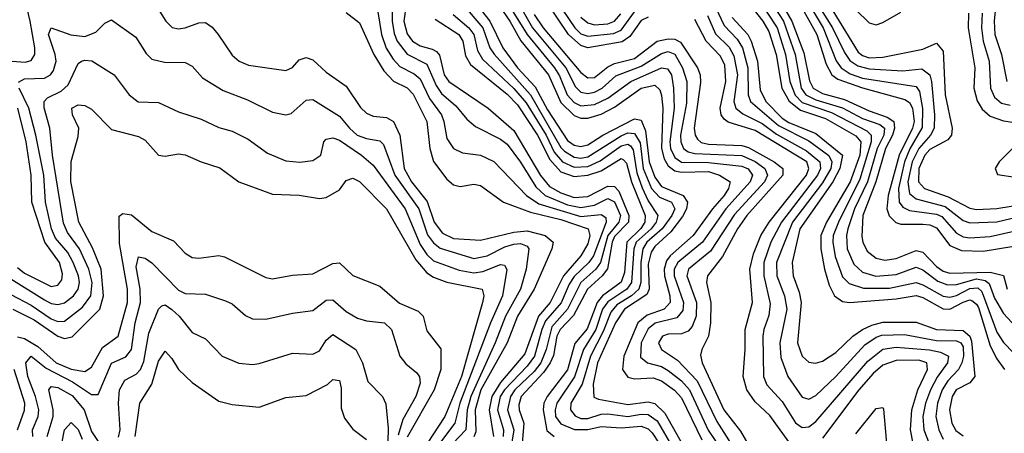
# Model space of a CAD drawing. Header units: inches. Extents: x 501365 to 657855, y 482276 to 547543.
# Tile 596 of 656: x 604236 to 607173, y 505880 to 507114. Entities that reach past the tile are written whole.
import ezdxf

# ---------------------------------------------------------------- set-up
doc = ezdxf.new("R2010")
doc.units = ezdxf.units.IN
doc.header["$MEASUREMENT"] = 0
doc.layers.add('A6500', color=7, linetype='Continuous')

msp = doc.modelspace()

# ---------------------------------------------------------------- linework, layer by layer
at = {"layer": 'A6500', "color": 5}
for points, elevation in [([(605395.9, 507210), (605382, 507110), (605391.9, 507071.9), (605407.7, 507050), (605430, 507035.7), (605466.4, 507026.4), (605478.7, 507018.7), (605487.8, 507007.8), (605502.5, 506950), (605516.1, 506930), (605633.1, 506850), (605710, 506783.9), (605789.4, 506649.4), (605816.6, 506616.5), (605850, 506597.4), (605890, 506583.7), (605930, 506586.4), (605990, 506617.5), (606010, 506616.3), (606022.9, 506602.9), (606052.7, 506530), (606051.3, 506510), (606010, 506466.7), (606002.9, 506450), (605989.1, 506370.9), (605973.1, 506350), (605929.7, 506310.3), (605888.1, 506231.9), (605847.5, 506190), (605838.3, 506170), (605828.1, 506111.9), (605817.9, 506090), (605798.1, 506061.9), (605732, 505990), (605725.1, 505965.1), (605725.7, 505950), (605739.2, 505910), (605734.8, 505850)], 2880), ([(606480.9, 507210), (606539.3, 507110), (606575.1, 507015.1), (606591.5, 506931.5), (606602.5, 506910), (606630, 506893.9), (606695.8, 506875.7), (606770, 506841.8), (606823.1, 506823.1), (606842.9, 506810), (606845.4, 506790), (606839, 506770), (606818.5, 506730), (606789.3, 506630), (606750.2, 506530), (606747.3, 506467.3), (606750.4, 506450), (606763.6, 506423.6), (606790, 506402.1), (606816.1, 506396.1), (606850, 506401.2), (606910, 506425.3), (606930, 506420.2), (606970, 506377.4), (606990, 506364.2), (607010, 506357.8), (607130, 506360.7), (607170, 506351.3), (607180.7, 506310)], 3280), ([(606535.9, 507210), (606613.2, 507070), (606641.3, 506981.3), (606657.8, 506950), (606676.4, 506936.4), (606749.3, 506910.7), (606876.3, 506876.3), (606890, 506866.9), (606898.7, 506850), (606903.6, 506810), (606898.5, 506790), (606858.6, 506710), (606826.3, 506590), (606822.4, 506550), (606829.3, 506529.3), (606848.7, 506508.7), (606863.9, 506503.9), (606930, 506504), (606950, 506501.6), (606970, 506493.1), (607010, 506440.6), (607045.3, 506425.3), (607110, 506423.8), (607250, 506446.6)], 3320), ([(606623.2, 507203.2), (606737, 507017), (606750, 507007), (606770, 507000.7), (606810, 507002), (606930, 507026.2), (606970, 507043.9), (606990, 507020.2), (606995.9, 506890), (607016.9, 506790), (607015, 506770), (607004.2, 506755.8), (606950, 506726.8), (606935.3, 506710), (606917.5, 506670), (606916.5, 506630), (606935, 506610), (607005.5, 506585.5), (607070, 506551.9), (607090, 506547.7), (607150, 506550.8), (607290, 506573.2)], 3380), ([(604187.7, 506992.3), (604252.6, 506987.4), (604270, 506991.9), (604281.2, 507010), (604281.4, 507030), (604266.9, 507110), (604248.5, 507190)], 2780), ([(605347.6, 507190), (605347.3, 507110), (605353.1, 507073.1), (605361.8, 507050), (605391.4, 507011.4), (605450, 506981.1), (605477.9, 506917.9), (605493.8, 506893.8), (605536.8, 506856.8), (605570, 506817.2), (605595, 506795), (605670, 506757.4), (605690, 506742.7), (605730, 506689.4), (605775, 506615), (605803.2, 506590), (605870, 506562), (605910, 506553.6), (605950, 506560.4), (605990, 506580.7), (606010, 506570.3), (606027.9, 506530), (606022.7, 506510), (605989.7, 506470), (605968.4, 506390), (605954, 506370), (605909.5, 506330), (605869.6, 506250), (605822.8, 506197.2), (605806.6, 506130), (605790, 506090.5), (605770, 506064.8), (605712.5, 506010), (605699.8, 505990), (605691.2, 505950), (605709.7, 505890), (605699.7, 505830)], 2860), ([(605590.9, 507170), (605638.6, 507110), (605677, 507030), (605720.5, 506970), (605773.6, 506913.6), (605810, 506844.9), (605870, 506753.9), (605890, 506739.9), (605910, 506736.1), (605930, 506740.3), (605974.9, 506770), (606070, 506818.5), (606090, 506814.6), (606102, 506782), (606113.2, 506690), (606130, 506644), (606150, 506616.3), (606214.8, 506590), (606227.8, 506570), (606224.9, 506550), (606213.1, 506526.9), (606178.4, 506481.6), (606130, 506437.1), (606119.4, 506420.6), (606110, 506385.1), (606113.8, 506310), (606106.1, 506293.9), (606039.8, 506250), (606012.5, 506210), (605959.5, 506090), (605946.4, 506026.4), (605948, 505988), (605962, 505982), (606050, 505966.4), (606110, 505974.3), (606130, 505968.6), (606160.6, 505940.6), (606304.3, 505684.3)], 2980), ([(605655.8, 507170), (605698.3, 507110), (605731, 507051), (605812.7, 506950), (605850, 506867.2), (605890, 506828.6), (605910, 506820.1), (605930, 506820.6), (605970, 506832.5), (606010, 506852.8), (606090, 506909.5), (606130, 506918.9), (606145.1, 506905.1), (606150, 506888.1), (606154.4, 506850), (606150.2, 506730), (606158.5, 506698.5), (606170, 506678.1), (606190, 506663.3), (606210, 506659.2), (606290, 506660.9), (606323.6, 506650), (606355.2, 506630), (606349.6, 506610), (606337.1, 506590), (606302.2, 506550), (606244.5, 506470), (606176, 506410), (606165.1, 506394.9), (606157.9, 506370), (606159.3, 506350), (606175.5, 506290), (606176, 506270), (606158, 506250), (606107.3, 506232.7), (606079.5, 506210), (606038.3, 506110), (606033.6, 506070), (606050, 506047.4), (606070, 506043), (606125.6, 506045.6), (606150, 506036.6), (606189, 506009), (606210, 505985.8), (606270, 505860.5)], 3020), ([(605686.7, 507170), (605749.5, 507069.5), (605831.5, 506970), (605846.3, 506946.3), (605868.6, 506890), (605890, 506866.6), (605910, 506857.4), (605950, 506860.8), (605990, 506879.9), (606058.6, 506930), (606150, 506970.5), (606167.6, 506967.6), (606180, 506950), (606186.1, 506910), (606188, 506850), (606174.9, 506750), (606177.3, 506730), (606190, 506702.6), (606210, 506689.4), (606290, 506687.9), (606390, 506677.3), (606408.9, 506668.9), (606421.8, 506650), (606415, 506630), (606342.2, 506550), (606272.8, 506450), (606198.6, 506390), (606188.3, 506370), (606187.5, 506350), (606215.6, 506270), (606213.5, 506246.5), (606195.7, 506224.3), (606131, 506209), (606110, 506192.1), (606089.9, 506150), (606087.6, 506107.6), (606108.6, 506090), (606150, 506079), (606170, 506067.1), (606210, 506036.3), (606233.4, 506010), (606289.2, 505889.2), (606383.5, 505750)], 3040), ([(605708.6, 507190), (605765.8, 507090), (605865.2, 506970), (605894.1, 506914.1), (605910, 506897.8), (605930, 506893.4), (605950, 506897.7), (605972.8, 506910), (606013.9, 506946.1), (606090, 506975.4), (606150, 507013.4), (606170, 507019.6), (606190, 507010.8), (606212.6, 506970), (606225.3, 506930), (606224.9, 506864.9), (606206.4, 506770), (606207.7, 506750), (606215.3, 506730), (606230, 506719.3), (606250, 506714.8), (606390, 506709.3), (606430, 506690.6), (606458.8, 506670), (606466.3, 506650), (606457.3, 506630), (606367.4, 506532.6), (606296.7, 506423.3), (606230.4, 506370), (606225.6, 506350), (606254.7, 506270), (606253.4, 506230), (606241.7, 506198.2), (606230, 506184.8), (606210, 506177.2), (606170, 506176), (606153.1, 506170), (606141.6, 506150), (606150.1, 506130), (606198.1, 506098.1), (606256.2, 506036.2), (606314.8, 505914.8), (606390, 505797.9)], 3060), ([(606110, 507121.9), (606090, 507111.2), (606055.7, 507064.3), (606032.4, 507047.6), (605930, 507030), (605910, 507037.1), (605872.7, 507070), (605807.7, 507167.7)], 3120), ([(605836.6, 507170), (605891.9, 507090), (605910, 507072.3), (605930, 507064.4), (606006.7, 507073.3), (606030, 507082.3), (606070, 507137.1)], 3140), ([(606437.9, 507177.9), (606495, 507090), (606520.3, 507010), (606532.6, 506930), (606548.8, 506888.8), (606570, 506867.3), (606657.5, 506837.5), (606762.3, 506782.3), (606775.7, 506770), (606775.4, 506750), (606741.5, 506638.5), (606677.6, 506510), (606662.3, 506470), (606661, 506450), (606667.8, 506407.8), (606690, 506347.2), (606710, 506326.7), (606752.9, 506312.9), (606830, 506313.5), (606910, 506329.8), (606930, 506323.4), (606990, 506288.9), (607010, 506286.5), (607030, 506291.3), (607070, 506312.5), (607093.6, 506313.6), (607104.4, 506304.4), (607110, 506292), (607150, 506181.9), (607170, 506151), (607199.9, 506119.9)], 3240), ([(606462.5, 507190), (606513.8, 507110), (606548.5, 507010), (606567, 506910), (606580.5, 506890), (606610, 506874.7), (606690, 506850.8), (606750, 506819.1), (606801.1, 506801.1), (606815.2, 506790), (606813.5, 506770), (606793.7, 506730), (606764.2, 506630), (606725.9, 506550), (606705.8, 506490), (606701.7, 506470), (606704, 506430), (606724.2, 506384.2), (606750, 506360.9), (606789, 506349), (606850, 506353.7), (606910, 506375.4), (606930, 506367.7), (606974.2, 506334.2), (607003.4, 506323.4), (607030, 506323.9), (607090, 506340.8), (607115.6, 506335.6), (607127, 506327), (607143.5, 506283.5), (607170, 506237.7), (607231.3, 506171.3)], 3260), ([(606572.7, 507190), (606631.9, 507090), (606671.1, 506991.1), (606685.7, 506970), (606712.5, 506952.5), (606750, 506939.5), (606910, 506914.4), (606919.7, 506899.7), (606928.7, 506848.7), (606927.9, 506792.1), (606890.9, 506729.1), (606875, 506690), (606856.6, 506610), (606858.9, 506570), (606870, 506554.3), (606890, 506544.4), (606970, 506533.5), (606986.5, 506526.5), (607030, 506477.2), (607050, 506466.5), (607070, 506463.4), (607130, 506467.3), (607250, 506493.7)], 3340), ([(606609.3, 507170), (606659.8, 507090), (606695.9, 507015.9), (606712.3, 506992.3), (606736.2, 506976.2), (606770, 506967), (606870, 506961.9), (606927, 506967), (606950, 506950), (606955.9, 506930), (606964.6, 506830), (606963.2, 506790), (606952.5, 506770), (606917.9, 506730), (606898.2, 506690), (606884.7, 506630), (606890, 506595.9), (606910, 506579.2), (606996.4, 506556.4), (607050, 506514.9), (607070, 506507.6), (607150, 506511.4), (607230, 506530)], 3360), ([(607148.1, 507170), (607142.5, 507110), (607144.8, 507070), (607164.5, 507010), (607179.6, 506930)], 3460), ([(604647.6, 507147.6), (604671.6, 507110), (604690.6, 507090.6), (604710, 507087.2), (604730, 507090.1), (604770, 507105), (604790, 507105.5), (604810, 507091.5), (604828.3, 507070), (604870, 507007.9), (604890.5, 506990.5), (604918.3, 506978.3), (605030, 506962.8), (605050, 506970.9), (605070, 506994.1), (605090, 507000.8), (605110, 506994.6), (605150, 506957.9), (605210, 506915.7), (605252.2, 506852.2), (605270, 506834.9), (605290, 506826.2), (605330, 506822.1), (605350.6, 506810.6), (605369.4, 506769.4), (605382.5, 506670), (605404.7, 506630), (605451.8, 506571.8), (605471.9, 506510), (605497.1, 506477.1), (605530, 506461.4), (605610, 506455.9), (605710, 506480.4), (605750, 506483.7), (605803.4, 506470), (605826.8, 506450), (605823.5, 506430), (605770.6, 506310), (605720.6, 506230), (605690.2, 506150), (605611.1, 506010), (605594.3, 505950), (605596, 505884), (605590.5, 505869.5)], 2780), ([(605210, 507135.7), (605250, 507105.1), (605292.3, 507010), (605321.6, 506961.6), (605351, 506931), (605391.2, 506911.2), (605410, 506892), (605450, 506810), (605458.8, 506730), (605470, 506690.9), (605510, 506638.7), (605530, 506621.8), (605550, 506615.9), (605590, 506623), (605610, 506619.1), (605679.4, 506570), (605759.7, 506539.7), (605850, 506518.2), (605931.1, 506490), (605936.8, 506470), (605930, 506445.3), (605909.4, 506410), (605858.4, 506350), (605817.8, 506270), (605783.5, 506230), (605743, 506117), (605670, 506032.1), (605643.7, 505990), (605636.5, 505950), (605649.3, 505870)], 2820), ([(605303.4, 507143.4), (605315.4, 507070), (605329.5, 507029.5), (605350, 506996.1), (605370, 506974), (605412.2, 506952.2), (605430, 506937.6), (605458.7, 506878.7), (605493.6, 506830), (605501.5, 506810), (605510, 506759.6), (605530, 506729.5), (605556.8, 506716.8), (605610.3, 506710), (605650, 506691.4), (605747.4, 506590), (605784.2, 506564.2), (605910, 506526.5), (605970, 506532.6), (605984.1, 506524.1), (605985.5, 506510), (605947.4, 506410), (605933.9, 506390), (605890, 506347.8), (605875, 506325), (605850.7, 506269.3), (605804.5, 506215.5), (605793, 506190), (605771.9, 506110), (605750, 506079.9), (605681.6, 506010), (605668.8, 505990), (605660.8, 505950), (605678.7, 505890), (605678.3, 505870)], 2840), ([(605558.2, 507158.2), (605617, 507090), (605637.8, 507030), (605650.9, 507010.9), (605759.4, 506890), (605850, 506732.8), (605861.3, 506721.3), (605890, 506703.6), (605910, 506701), (605930, 506704.4), (606030, 506767.6), (606050, 506776.2), (606070, 506774.5), (606086.2, 506746.2), (606095.9, 506670), (606120.8, 506610), (606144.7, 506584.7), (606180.5, 506570), (606189.6, 506550), (606180.7, 506530), (606151.7, 506490), (606106.7, 506450), (606095, 506430), (606088.1, 506390), (606088.6, 506330), (606082.4, 506310), (606060.4, 506290), (606017, 506263), (605999, 506241), (605976, 506184), (605938.4, 506110), (605913.1, 506026.9), (605880, 505970), (605878.7, 505950), (605892.6, 505932.6), (605910, 505924.6), (605930, 505924.2), (605970, 505937), (605990, 505938.4), (606050, 505930), (606090, 505937.2), (606110, 505936), (606136.9, 505916.9), (606245.7, 505730)], 2960), ([(606311.5, 507151.5), (606336.9, 507096.9), (606376.2, 507056.2), (606391.7, 507030), (606407.9, 506970), (606408.6, 506890), (606415.9, 506870), (606498.7, 506798.7), (606590, 506752.4), (606648.9, 506708.9), (606658.2, 506690), (606655.6, 506670), (606630, 506627.2), (606540.8, 506510), (606493.1, 506390), (606493.8, 506350), (606517.1, 506290), (606524, 506250), (606502.8, 506150), (606506.2, 506106.2), (606526.9, 506050), (606570, 505988), (606590, 505982.3), (606610, 505992.8), (606670, 506049.7), (606756.3, 506143.7), (606790, 506167.1), (606807.1, 506172.9), (606874.6, 506174.6), (606970, 506157.1), (607030, 506156.3), (607042.9, 506150), (607050, 506138.4), (607050.7, 506110), (607045.4, 506090), (607035.8, 506070), (607003.7, 506036.3), (606987.3, 506010), (606973, 505970), (606968.3, 505930), (606977, 505890), (606990, 505862.9)], 3160), ([(606416.1, 507156.1), (606452.7, 507110), (606470, 507079), (606492.1, 507010), (606508.8, 506910), (606530.7, 506870.7), (606564.5, 506844.5), (606639.1, 506819.1), (606730, 506767.5), (606745.1, 506750), (606742.1, 506710), (606712.8, 506630), (606642.1, 506510), (606625.3, 506470), (606625.7, 506430), (606636.7, 506370), (606650, 506321.9), (606666.2, 506290), (606690, 506273.3), (606710.6, 506270.6), (606850, 506281.4), (606910, 506291), (606930, 506285.2), (606990, 506251.5), (607010, 506250.2), (607050, 506271.4), (607070, 506278.4), (607076.1, 506276.1), (607090, 506265.8), (607095.1, 506255.1), (607130, 506140.7), (607150, 506102.1), (607173.4, 506070)], 3220), ([(606730, 507143.7), (606770, 507104.5), (606790, 507098.7), (606810, 507105.2), (606864, 507136)], 3420), ([(607066.1, 507133.9), (607064.4, 507090), (607084.3, 506970), (607081.9, 506910), (607091.7, 506871.7), (607107, 506847), (607130, 506826.6), (607170, 506812.1), (607224.2, 506804.2)], 3420), ([(607107, 507133), (607104.2, 507090), (607109.1, 507050), (607127, 506990), (607131.1, 506910), (607142.9, 506882.9), (607164.6, 506864.6), (607190, 506859.1)], 3440), ([(604232.6, 506927.4), (604250, 506937.6), (604310, 506939.7), (604328.2, 506950), (604337.3, 506962.7), (604344.5, 506990), (604341.9, 507010), (604321.7, 507070), (604329.9, 507090.1), (604389, 507069), (604430, 507064), (604463.1, 507076.9), (604490, 507103.2), (604510, 507113.8), (604582.2, 507062.2), (604613.1, 507013.1), (604630, 506996.1), (604667.5, 506987.5), (604730, 506986.4), (604750, 506975.5), (604780.9, 506940.9), (604843.1, 506903.1), (604915, 506875), (604990, 506837.9), (605030, 506830.1), (605045.8, 506834.2), (605090, 506873.6), (605110, 506875.8), (605190, 506826.1), (605219.2, 506790), (605242.3, 506770), (605270, 506759.1), (605310, 506753), (605321.4, 506741.4), (605354.9, 506650), (605426.8, 506550), (605452.5, 506472.5), (605470, 506448.6), (605490, 506432.5), (605590, 506401.6), (605630, 506409.2), (605683.4, 506436.6), (605710, 506444.5), (605730, 506446.8), (605750, 506437.9), (605754.6, 506430), (605746.7, 506370), (605729.6, 506310), (605685.4, 506230), (605654.4, 506150), (605581.6, 505990), (605571.1, 505950), (605566.6, 505890), (605527.7, 505850)], 2760), ([(605475.3, 507115.3), (605545.8, 507070), (605558, 507050), (605566, 507006), (605580.2, 506980.2), (605690, 506892.3), (605720.4, 506860.4), (605780.6, 506770), (605817.4, 506697.4), (605850, 506660), (605890, 506646.6), (605930, 506649.7), (605970, 506663.1), (606030, 506699.7), (606036.4, 506696.4), (606045.8, 506685.8), (606060.6, 506630), (606101, 506530), (606100.8, 506510), (606088.8, 506491.2), (606047, 506450), (606039.9, 506360.1), (606030, 506330.8), (605974.5, 506290), (605958.2, 506270), (605928.1, 506191.9), (605891.8, 506148.2), (605870.2, 506069.8), (605809.4, 505990), (605799.7, 505970), (605796.9, 505950), (605808.6, 505888.6), (605830, 505870.6)], 2920), ([(605529.2, 507129.2), (605575.9, 507090), (605590, 507070.1), (605601.8, 507021.8), (605616.1, 506996.1), (605710, 506908.4), (605746.4, 506866.4), (605806.4, 506770), (605830, 506719.2), (605855.3, 506690), (605890, 506673.7), (605930, 506676), (605967.4, 506692.6), (606030, 506737.8), (606050, 506742.9), (606057.5, 506737.5), (606066.1, 506726.1), (606076.7, 506656.7), (606092.7, 506612.7), (606110, 506573.9), (606139.6, 506530), (606134.3, 506510), (606119.8, 506490), (606074.2, 506450), (606068, 506430), (606061, 506330), (606047, 506310), (605990, 506272.6), (605974.3, 506250), (605954.3, 506190), (605917.7, 506130), (605891.1, 506048.9), (605838.5, 505970), (605833, 505950), (605834.4, 505930), (605850, 505908), (605891.2, 505891.2), (605930, 505891), (605970, 505900.5), (606030, 505896.7), (606090, 505901.3), (606110, 505893.8), (606121.9, 505881.9), (606142.9, 505850)], 2940), ([(605770.9, 507130), (605797.1, 507090), (605910, 506956.2), (605930, 506940.3), (605950, 506941.7), (605990, 506973.8), (606010, 506983), (606070, 506998.5), (606137.1, 507050), (606170, 507057.3), (606190, 507055.8), (606207.3, 507047.3), (606257.5, 506970), (606265.4, 506950), (606266.7, 506926.7), (606247.7, 506790), (606250.3, 506770), (606257.6, 506757.6), (606268.1, 506748.1), (606290, 506742.6), (606390, 506739.1), (606410, 506732.6), (606486.2, 506690), (606511.7, 506670), (606511.8, 506650), (606404.4, 506530), (606376.8, 506490), (606332.4, 506407.6), (606287.3, 506350), (606284.6, 506330), (606297.1, 506270), (606296.8, 506210), (606290.3, 506169.7), (606270.5, 506130), (606266.8, 506113.2), (606271.6, 506090), (606336.3, 505950), (606386.2, 505886.2), (606430, 505810.9)], 3080), ([(605910, 507121.9), (605930, 507104.7), (605950, 507098.2), (605990, 507101.7), (606010, 507110), (606028.7, 507131.3)], 3160), ([(606530, 505854.9), (606473.3, 505933.3), (606430, 505973.6), (606404.6, 506010), (606393.4, 506050), (606400.1, 506130), (606399.7, 506190), (606421.4, 506270), (606413.2, 506370), (606424.3, 506415.7), (606446.6, 506470), (606470.8, 506510), (606582.6, 506650), (606589.9, 506670), (606583.5, 506690), (606430, 506783.6), (606348.7, 506808.7), (606337.3, 506817.3), (606328.5, 506830), (606324.8, 506850), (606341.7, 506930), (606338.8, 506978.8), (606325.7, 507005.7), (606283.7, 507050), (606250, 507114.5)], 3120), ([(606286.9, 507126.9), (606311.7, 507071.7), (606351.9, 507031.9), (606366, 507006), (606377.2, 506950), (606366.1, 506870), (606371.4, 506850), (606393.1, 506833.1), (606450, 506804.2), (606492.9, 506772.9), (606582.8, 506722.8), (606622.2, 506690), (606624.7, 506670), (606615.7, 506650), (606507.6, 506510), (606475.9, 506450), (606455.4, 506390), (606454.9, 506350), (606474.1, 506265.9), (606470, 506231), (606454.9, 506190), (606452.3, 506170), (606454.6, 506050), (606464.8, 506024.8), (606510, 505974.6), (606550, 505911), (606570, 505897), (606590, 505899.2), (606610, 505914.8), (606765.2, 506094.8), (606810, 506130.9), (606850, 506137.1), (606949.4, 506129.4), (606982.3, 506122.3), (607006, 506110), (607002.7, 506090), (606972, 506048), (606952.2, 506010), (606937.3, 505970), (606929.9, 505929.9), (606932.7, 505890), (606948.6, 505850)], 3140), ([(606360.9, 507120.9), (606407.2, 507070), (606418, 507050), (606436.2, 506990), (606444.4, 506904.4), (606461.8, 506870), (606510, 506819.9), (606530, 506807.3), (606610, 506774.1), (606689.8, 506710), (606682.2, 506670), (606660.8, 506630), (606563.2, 506490), (606539.6, 506390), (606542.4, 506350), (606560.7, 506300.7), (606566.9, 506270), (606556.1, 506150), (606570, 506110.2), (606580.5, 506100.5), (606590, 506092.6), (606609.6, 506089.6), (606630, 506095.1), (606670, 506121.2), (606721.2, 506170), (606749.5, 506190), (606777.1, 506202.9), (606810, 506211.3), (606910, 506212.1), (606970, 506189.9), (607050, 506186.7), (607069.4, 506170), (607075.2, 506155.2), (607084.2, 506050), (607069.6, 506030.4), (607028.6, 506010), (607016.6, 505990), (607009.6, 505950), (607016.1, 505910), (607028.1, 505888.1), (607050, 505872.8)], 3180), ([(604210, 506294.4), (604270, 506261.9), (604330, 506221.6), (604350, 506213.8), (604370, 506214.7), (604423.4, 506256.6), (604448.3, 506290), (604452, 506330), (604442.6, 506370), (604414.3, 506430), (604378.7, 506478.8), (604367.1, 506507.1), (604333.8, 506710), (604326.3, 506790), (604308.6, 506851.4), (604309.2, 506870), (604319.4, 506880.6), (604359.3, 506900.7), (604380.7, 506919.3), (604410, 506983.8), (604420.4, 506990), (604430, 506993.3), (604450.9, 506990.9), (604518, 506950), (604563, 506890), (604589.2, 506869.2), (604650, 506866.7), (604710, 506839.5), (604777.4, 506817.4), (604830, 506792.3), (604870, 506781), (604917.4, 506757.4), (604975.5, 506715.5), (605030, 506693), (605071.5, 506688.5), (605110, 506693.7), (605134.5, 506710), (605143.4, 506750), (605150, 506758), (605170, 506761.5), (605190, 506754.8), (605255, 506710), (605290, 506680.1), (605385.4, 506550), (605430, 506443.1), (605450, 506413.4), (605470, 506394.9), (605546.3, 506366.3), (605590, 506358.6), (605617.2, 506362.8), (605670, 506384), (605681.8, 506381.8), (605689, 506369), (605676.4, 506290), (605640.2, 506210), (605549, 505970), (605533.6, 505910), (605487.6, 505850)], 2740), ([(604210, 506341), (604310, 506278), (604330, 506267.6), (604350, 506264.3), (604370, 506269.3), (604396.6, 506290), (604410.2, 506310), (604414.1, 506330), (604411.5, 506350), (604395.6, 506390), (604379.2, 506419.2), (604342.6, 506462.6), (604331.3, 506490), (604313.3, 506570), (604308.1, 506650), (604284.7, 506770), (604263.5, 506850), (604234.7, 506910)], 2760), ([(604216, 506250), (604278.9, 506218.9), (604350, 506170), (604370, 506162.4), (604392.4, 506167.6), (604475.1, 506250), (604485.9, 506290), (604479.3, 506370), (604453.7, 506433.7), (604412.8, 506510), (604388.9, 506631.1), (604389.4, 506690.6), (604410, 506765.3), (604412.4, 506790), (604393.6, 506830), (604391.6, 506850), (604410, 506860.3), (604430, 506857.9), (604450, 506846.7), (604510, 506786.3), (604590, 506765.9), (604610, 506754.5), (604650, 506710.2), (604670, 506706.5), (604710, 506713.5), (604730, 506711.3), (604777.4, 506690), (604832.5, 506672.5), (604890.1, 506630.1), (604990, 506593.4), (605070, 506590.1), (605130, 506580.7), (605150, 506583.3), (605190, 506606.6), (605210, 506633.9), (605230, 506640.9), (605250, 506631), (605330, 506550.1), (605417.5, 506397.5), (605450, 506358.3), (605470, 506345.5), (605510, 506331.2), (605615.5, 506310), (605620.4, 506290), (605616.7, 506270), (605554.1, 506050), (605503.9, 505930), (605450.9, 505850)], 2720), ([(604230, 506374.8), (604250, 506357.6), (604330, 506317.9), (604350, 506322.1), (604361.6, 506338.4), (604363.8, 506356.3), (604354.8, 506390), (604310.7, 506450.7), (604272.4, 506570), (604270.7, 506650), (604254.9, 506750), (604231, 506850)], 2780), ([(607216.4, 506750), (607157.7, 506690), (607145.1, 506670), (607152.5, 506652.5), (607204.6, 506644.6)], 3420), ([(604230, 506167.6), (604250, 506163.3), (604290, 506138.7), (604344.6, 506090), (604390, 506070.9), (604430, 506064), (604450, 506076.9), (604483.5, 506136.5), (604530.1, 506169.9), (604557.3, 506270), (604557.7, 506310), (604534.1, 506445.9), (604532.3, 506527.7), (604544, 506536), (604570, 506531.4), (604630, 506482.1), (604694.6, 506454.6), (604730, 506417.8), (604750, 506405), (604770, 506402.5), (604830, 506410.1), (604846.5, 506406.5), (604970, 506345.3), (604990, 506341.1), (605050, 506351.8), (605110, 506355.5), (605170, 506387.1), (605190, 506388.4), (605230, 506350.8), (605310, 506319.5), (605368.7, 506268.7), (605424.8, 506244.8), (605439.6, 506230), (605450, 506185.8), (605492.2, 506132.2), (605492.3, 506070), (605471.7, 506010), (605391.6, 505868.5)], 2680), ([(604275.1, 505870), (604274.1, 505890), (604290.7, 505930), (604292.8, 505950), (604283.4, 505990), (604260.6, 506050), (604253.9, 506090), (604270, 506110.3), (604314.8, 506074.8), (604393.4, 506033.4), (604450, 505996), (604470, 505995.7), (604510, 506088.8), (604552.2, 506107.8), (604569.7, 506130.3), (604580.8, 506210), (604596.1, 506270), (604595.8, 506310), (604583.7, 506376.3), (604590, 506406.5), (604610, 506402.6), (604630, 506388.6), (604710, 506306.9), (604730, 506297.2), (604790, 506295.4), (604850, 506274.8), (604870, 506266), (604910, 506231.9), (604930, 506222), (604970, 506220.8), (605050, 506238.9), (605110, 506246.8), (605150, 506277.7), (605170, 506278.5), (605210, 506243.6), (605243.3, 506223.3), (605270, 506215.7), (605324, 506210), (605344.8, 506190), (605370.1, 506110.1), (605387.3, 506087.3), (605420.8, 506060.8), (605428.2, 506048.2), (605430.1, 506030.1), (605417.6, 505990), (605379, 505921), (605365.2, 505874.8)], 2660), ([(604531.2, 505868.8), (604535.3, 505890), (604530.5, 505970), (604533.9, 506010), (604550, 506038.3), (604583.7, 506056.3), (604596.2, 506070), (604606, 506094), (604621.7, 506178.3), (604650, 506250.4), (604659.6, 506260.4), (604670, 506263.7), (604690, 506249.6), (604711.6, 506230), (604750, 506180.5), (604790, 506161.8), (604840.2, 506110), (604890, 506089.5), (604930, 506085), (604950, 506088.2), (605050, 506119.2), (605110, 506115.7), (605130, 506125.7), (605150, 506158.4), (605170, 506174.7), (605238.9, 506130), (605258.5, 506090), (605274.5, 506034.5), (605317.7, 505990), (605328.1, 505968.1), (605335.4, 505895.4), (605334.3, 505854.3)], 2640), ([(604580, 505870), (604594.1, 505970), (604630, 506026.8), (604650, 506095.2), (604670, 506125.2), (604690, 506103.5), (604710, 506070.1), (604750, 506032.1), (604830, 505976.1), (604870, 505965.5), (604950, 505958.3), (605030, 505986.6), (605090, 505993.2), (605154.3, 506025.7), (605170, 506040.1), (605190, 506038), (605194.6, 506014.6), (605194.6, 505954.6), (605204.7, 505924.7), (605230, 505892.7), (605270, 505861.3)], 2620), ([(606900.8, 505850), (606892.5, 505890), (606896.7, 505950), (606914.4, 506010), (606943.7, 506070), (606941.8, 506090), (606917.9, 506097.9), (606850, 506097.7), (606810, 506083.8), (606781.3, 506058.7), (606738.6, 506010), (606630, 505865.4)], 3120), ([(604229.6, 505890), (604250.9, 505949.1), (604251.6, 505970), (604219.9, 506070)], 2680), ([(604318.3, 505870), (604335.8, 505930), (604336.4, 505950), (604322.8, 506010), (604330, 506019.6), (604350, 506016.8), (604392.7, 505992.7), (604428.3, 505950), (604450, 505885.4), (604470, 505855.1)], 2640), ([(606730, 505878.3), (606790, 505953.9), (606810, 505956.8), (606812.4, 505952.4), (606825.2, 505805.2)], 3080), ([(604361.8, 505850), (604369.3, 505890), (604390, 505912.5), (604410, 505891.7), (604422.7, 505862.7)], 2620)]:
    msp.add_lwpolyline(points, dxfattribs=dict(at, elevation=elevation))

doc.saveas('drawing.dxf')
